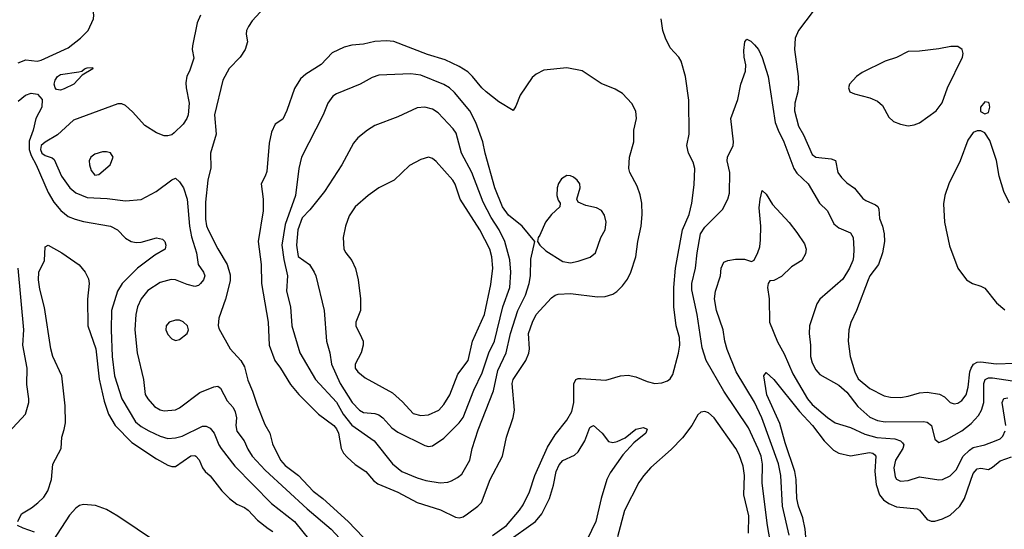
# Model space of a CAD drawing. Header units: inches. Extents: x 1550315 to 1685896, y 510706 to 640504.
# Tile 382 of 452: x 1652797 to 1657932, y 576650 to 579306. Entities that reach past the tile are written whole.
import ezdxf

# ---------------------------------------------------------------- set-up
doc = ezdxf.new("R2010")
doc.units = ezdxf.units.IN
doc.header["$MEASUREMENT"] = 0
doc.layers.add('B6557', color=7, linetype='Continuous')

msp = doc.modelspace()

# ---------------------------------------------------------------- linework, layer by layer
at = {"layer": 'B6557', "color": 5}
for points, elevation in [([(1652790, 579081.6), (1652830, 579096.4), (1652889.2, 579089.2), (1652910, 579094.7), (1653050, 579159), (1653115, 579210), (1653154.4, 579250), (1653182.6, 579310), (1653184.5, 579330), (1653172.3, 579407.7), (1653128.3, 579550), (1653096.2, 579616.2), (1653071.5, 579650), (1653029.8, 579690), (1653014.1, 579714.1), (1653006, 579810), (1652998.1, 579850), (1652970, 579924.7), (1652960, 579980), (1652949.8, 580000)], 560), ([(1654072.1, 579367.9), (1654010, 579300.7), (1653990.2, 579269.8), (1653980.3, 579250), (1653978.3, 579230), (1653985.3, 579190), (1653972.6, 579150), (1653947.4, 579110), (1653889.4, 579050.6), (1653856.2, 578990), (1653812.8, 578810), (1653821.3, 578710), (1653793, 578610), (1653793.8, 578533.8), (1653778.7, 578470), (1653765.8, 578354.2), (1653765.9, 578265.9), (1653771.3, 578231.3), (1653780.3, 578210), (1653830, 578111.2), (1653879.6, 578030), (1653895.1, 577975.1), (1653894.5, 577945.5), (1653870.1, 577849.9), (1653835.3, 577750), (1653832, 577712), (1653836.2, 577696.2), (1653894.4, 577590), (1653950, 577529.1), (1653970, 577496.9), (1653986.6, 577426.6), (1654011.6, 577370), (1654036, 577296), (1654076.2, 577196.2), (1654102.2, 577150), (1654115.8, 577095.8), (1654157.3, 577010), (1654181.3, 576981.3), (1654251.7, 576930), (1654328.5, 576848.5), (1654378.6, 576810), (1654510.1, 576690.1), (1654588.5, 576608.5)], 580), ([(1656935.3, 579350), (1656858.9, 579250), (1656841.8, 579210), (1656838, 579150), (1656857.3, 579010), (1656858.9, 578970), (1656855.7, 578930), (1656839.8, 578870), (1656837.1, 578830), (1656858.7, 578750), (1656884.8, 578704.8), (1656930, 578603.2), (1656950, 578588.4), (1657030, 578581.3), (1657051.1, 578571.1), (1657064.5, 578510), (1657082.4, 578482.4), (1657110, 578455.6), (1657150, 578427), (1657194.1, 578374.1), (1657210, 578362.8), (1657261, 578341), (1657272.2, 578332.2), (1657278, 578318), (1657281.6, 578270), (1657296.9, 578230), (1657305, 578190), (1657308.1, 578150), (1657297.2, 578090), (1657275.2, 578030), (1657231, 577970), (1657221.4, 577950), (1657161.5, 577790), (1657132.2, 577727.8), (1657121.6, 577690), (1657117, 577630), (1657127.7, 577550), (1657152.1, 577470), (1657170, 577434.2), (1657230, 577382.7), (1657305.5, 577345.5), (1657338.3, 577338.3), (1657390, 577336.4), (1657430, 577342.8), (1657490, 577361), (1657530, 577363.5), (1657593.5, 577353.5), (1657619.4, 577339.4), (1657650, 577310.3), (1657670, 577303.1), (1657690, 577306.7), (1657710, 577320.2), (1657732.5, 577350), (1657744.1, 577390), (1657752.6, 577470), (1657758.4, 577490), (1657770.8, 577510), (1657790, 577520.4), (1657810, 577521.9), (1657890, 577511.3), (1657984.6, 577515.4)], 580), ([(1653740.9, 579330), (1653722.6, 579290), (1653698.3, 579170), (1653697, 579150), (1653704.9, 579104.9), (1653683.1, 579036.9), (1653669.2, 579010.8), (1653663.7, 578976.3), (1653664.7, 578950), (1653680.4, 578870), (1653676, 578810), (1653669.1, 578790), (1653650, 578760.5), (1653603.8, 578716.2), (1653590, 578705.1), (1653570, 578699.6), (1653550, 578700.5), (1653510, 578715.8), (1653450, 578755.1), (1653385.7, 578825.7), (1653350, 578857.8), (1653330, 578867.2), (1653310, 578867.7), (1653078.5, 578781.5), (1652994.9, 578705.1), (1652930, 578668.1), (1652910.1, 578650), (1652905.9, 578630), (1652913.4, 578610), (1652930, 578598.3), (1652966.5, 578586.5), (1652977.8, 578577.8), (1653015.1, 578490), (1653059.1, 578430), (1653090, 578404), (1653150, 578379), (1653254.3, 578374.3), (1653350, 578362), (1653430, 578369.2), (1653508.9, 578411.1), (1653590, 578470.6), (1653610, 578479.1), (1653630, 578460.7), (1653651.6, 578430), (1653670, 578371), (1653682.9, 578230), (1653694.1, 578174.1), (1653719.2, 578090), (1653727.5, 578030), (1653756.5, 577990), (1653763.2, 577970), (1653756.2, 577950), (1653740.2, 577930), (1653730, 577920.3), (1653710, 577914.8), (1653670, 577925.2), (1653609.4, 577950.6), (1653588.1, 577951.9), (1653530, 577935.7), (1653466, 577894), (1653431, 577850), (1653410.9, 577810), (1653402.3, 577770), (1653398.3, 577690), (1653410.2, 577570), (1653442.2, 577430), (1653452.5, 577352.5), (1653466, 577330), (1653500.7, 577290), (1653530, 577272.4), (1653550, 577267.9), (1653610, 577273.1), (1653630, 577282.5), (1653736.9, 577363.1), (1653810, 577391.3), (1653830, 577394.9), (1653845.3, 577385.3), (1653880, 577320), (1653910, 577283.6), (1653921, 577261), (1653928.3, 577230), (1653924.5, 577190), (1653930, 577160.8), (1653967.2, 577110), (1653987.1, 577067.1), (1654010.5, 577030.5), (1654077.8, 576957.8), (1654295.9, 576755.9), (1654421.9, 576650), (1654532.7, 576530)], 560), ([(1655262.5, 576617.5), (1655335.8, 576670), (1655404.4, 576750), (1655422.7, 576777.3), (1655456, 576844), (1655484.1, 576930), (1655550, 577077.4), (1655590, 577141.1), (1655650, 577218), (1655676.6, 577263.4), (1655686.6, 577310), (1655687.3, 577407.3), (1655697.6, 577430), (1655710, 577435.9), (1655724, 577436), (1655853.7, 577426.3), (1655930, 577448.8), (1655970, 577453.1), (1656010, 577444.2), (1656070, 577419.1), (1656110, 577410.2), (1656146.6, 577413.4), (1656176.4, 577423.6), (1656190, 577433), (1656204.2, 577455.8), (1656232.7, 577567.3), (1656239.2, 577610), (1656237.6, 577650), (1656221.7, 577710), (1656208.7, 577810), (1656209.4, 577910.6), (1656217.5, 578010), (1656254.3, 578210), (1656288.4, 578290), (1656302.9, 578350), (1656314.2, 578445.8), (1656318.3, 578530), (1656310, 578563.1), (1656286, 578610), (1656277.3, 578650), (1656288.7, 578710), (1656286.9, 578886.9), (1656269.7, 579009.8), (1656246.6, 579090), (1656235.1, 579110), (1656190, 579159.3), (1656165.1, 579210), (1656151.8, 579250), (1656142.7, 579310)], 580), ([(1656717.4, 576550), (1656697.2, 576670), (1656669.9, 576890), (1656670.4, 576989.6), (1656663.4, 577030), (1656649.3, 577069.3), (1656597.8, 577177.8), (1656469.2, 577370), (1656377.8, 577530), (1656356, 577596), (1656329.9, 577770), (1656302.7, 577897.3), (1656302.7, 577930), (1656322.5, 578010), (1656329.9, 578090.1), (1656348.5, 578190), (1656370, 578223.9), (1656463.3, 578316.7), (1656489.6, 578370), (1656499.2, 578400.8), (1656500.3, 578510), (1656487.1, 578570), (1656488.2, 578590), (1656517.7, 578650), (1656519.7, 578670), (1656506, 578790), (1656541.6, 578890), (1656558.2, 578970), (1656582, 579038), (1656584.2, 579070), (1656575.6, 579110), (1656574.2, 579145.9), (1656579, 579190), (1656590, 579204.7), (1656610, 579194), (1656630, 579175.5), (1656650, 579150.4), (1656670, 579108), (1656701.4, 579010), (1656737.9, 578770), (1656752.2, 578730), (1656782.7, 578670), (1656833.9, 578530), (1656850, 578505.2), (1656908.8, 578450), (1656968.3, 578350), (1657010, 578308.8), (1657042.4, 578242.4), (1657070, 578220.6), (1657130, 578194.9), (1657143.2, 578170), (1657147.9, 578110), (1657145.3, 578070), (1657141.6, 578050), (1657124.4, 578010), (1657090, 577952.9), (1656970.3, 577849.7), (1656954.6, 577825.4), (1656924.1, 577735.9), (1656916.5, 577710), (1656913.6, 577670), (1656921.3, 577610), (1656921.3, 577550), (1656930, 577518), (1656950, 577480.4), (1656970, 577457), (1657070, 577400.8), (1657110, 577363.5), (1657169, 577289), (1657230, 577234.2), (1657270, 577217.1), (1657310, 577209.2), (1657510, 577211.4), (1657530, 577207.9), (1657552.3, 577190), (1657570, 577119.1), (1657590, 577102), (1657630, 577117.1), (1657710, 577162.4), (1657759.6, 577200.4), (1657797.2, 577242.8), (1657813.6, 577270), (1657825.1, 577310), (1657824.9, 577410), (1657832.5, 577430), (1657850, 577438.9), (1657870, 577439.1), (1658010, 577417.6)], 560), ([(1652790, 578882), (1652828.2, 578911.8), (1652857.8, 578922.2), (1652890, 578917), (1652914.3, 578890), (1652913, 578850), (1652881.5, 578790), (1652867.3, 578730), (1652846.8, 578673.2), (1652847, 578630), (1652857.4, 578597.4), (1652883.3, 578550), (1652945.1, 578405.1), (1652974.9, 578354.9), (1653011.7, 578311.7), (1653050, 578280.6), (1653085.8, 578265.8), (1653130, 578254), (1653270.4, 578230), (1653306.7, 578210), (1653350, 578167.2), (1653378.8, 578150), (1653404.8, 578144.8), (1653430, 578145.8), (1653510, 578168.1), (1653542.8, 578162.7), (1653554.6, 578150), (1653560.3, 578130), (1653555.8, 578110), (1653501.5, 578078.5), (1653412.5, 578010), (1653331.9, 577930), (1653307, 577890), (1653277, 577790), (1653274.2, 577690), (1653279.1, 577550), (1653292.5, 577450), (1653329.2, 577330), (1653401.7, 577210), (1653430, 577185.8), (1653470, 577162.2), (1653530, 577135.3), (1653570, 577123.7), (1653610, 577126.2), (1653644.2, 577135.8), (1653750, 577187.2), (1653770, 577188), (1653790, 577176.9), (1653811.8, 577150), (1653835.1, 577090), (1653847.9, 577070), (1653919.4, 576979.4), (1654110, 576783.7), (1654229.7, 576689.7), (1654310, 576591.7)], 540), ([(1657958.5, 578350), (1657930, 578409.5), (1657917, 578450), (1657905.7, 578490), (1657892.1, 578572.1), (1657856.8, 578676.8), (1657830, 578716), (1657810, 578726), (1657790, 578726), (1657770, 578717.2), (1657742.2, 578677.8), (1657702.4, 578570), (1657642.2, 578450), (1657621.6, 578390), (1657614.4, 578345.6), (1657620.1, 578250), (1657646.9, 578126.9), (1657690, 578011), (1657734.8, 577950), (1657766, 577930), (1657810, 577917.1), (1657830, 577906), (1657892, 577830), (1657934.1, 577794.1)], 620), ([(1656810, 576619), (1656775.7, 576770), (1656766, 576930), (1656754.3, 576990), (1656668.3, 577230), (1656630, 577311.4), (1656533.1, 577470), (1656486.9, 577586.9), (1656474.8, 577630), (1656466.2, 577690), (1656431.5, 577790), (1656420.7, 577850), (1656425.6, 577890), (1656452.1, 577970), (1656455.5, 578010), (1656470, 578041.1), (1656490, 578051.4), (1656530, 578057.6), (1656576.9, 578056.9), (1656614, 578046), (1656626.8, 578053.2), (1656647.3, 578092.7), (1656657.7, 578122.3), (1656661.4, 578158.6), (1656662.4, 578230), (1656654.5, 578325.5), (1656658.7, 578370), (1656670, 578414.8), (1656690, 578396), (1656723.1, 578343.1), (1656810, 578248.2), (1656850, 578197.1), (1656890, 578138), (1656898.3, 578110), (1656895.1, 578084.9), (1656875.5, 578050), (1656822, 578018), (1656770, 577966.6), (1656730, 577946), (1656710, 577945.1), (1656700.3, 577930), (1656697.8, 577910), (1656705.5, 577850), (1656707.7, 577730), (1656750, 577627), (1656784.9, 577564.9), (1656830, 577460.2), (1656905, 577330), (1656930, 577299.8), (1657010, 577233), (1657050, 577205), (1657130, 577179.8), (1657205.2, 577145.2), (1657267.9, 577127.9), (1657361.3, 577121.3), (1657390.5, 577110.5), (1657400.4, 577100.4), (1657408.4, 577090), (1657403.5, 577070), (1657365.1, 577010), (1657356.1, 576970), (1657363.5, 576923.5), (1657370.2, 576910.2), (1657390, 576900.7), (1657430, 576904.2), (1657490, 576923.2), (1657590, 576907.7), (1657610, 576909.3), (1657650, 576927.5), (1657680.6, 576959.4), (1657717.7, 577030), (1657750, 577062.2), (1657770, 577076.1), (1657830, 577090.1), (1657890, 577112), (1657910, 577121.2), (1657925, 577135.1), (1657936.9, 577163.1)], 540), ([(1652787.3, 576690), (1652806, 576730), (1652859, 576761), (1652892.7, 576787.3), (1652922.4, 576817.6), (1652943.4, 576850), (1652962.7, 576910), (1652970.9, 576989.1), (1653013, 577070), (1653016.4, 577130), (1653029.9, 577170.1), (1653035.5, 577204.5), (1653033.8, 577293.8), (1653017.6, 577450), (1652970.7, 577550), (1652959.3, 577590), (1652926.5, 577806.5), (1652901.9, 577901.9), (1652895, 577950), (1652897.6, 577990), (1652927, 578050), (1652930, 578122), (1652946, 578130), (1653018, 578090), (1653108.3, 578028.3), (1653138.8, 577990), (1653155.6, 577955.6), (1653159.5, 577930), (1653151.7, 577848.3), (1653152.6, 577710), (1653195.1, 577590), (1653211.7, 577431.6), (1653237.3, 577317.3), (1653260.2, 577250), (1653295.4, 577190), (1653381.6, 577101.6), (1653510, 577016.6), (1653570, 576984.6), (1653590, 576977.4), (1653610, 576977.1), (1653690, 577032.2), (1653710, 577034.2), (1653716.1, 577030), (1653732.5, 577012.4), (1653750.1, 576970.1), (1653765.2, 576950), (1653790, 576929.1), (1653851.8, 576850), (1653892.1, 576810), (1653930, 576781), (1653970, 576763.5), (1653988.9, 576750), (1654036.8, 576696.8), (1654094, 576654), (1654118.1, 576638.1)], 520), ([(1652716.4, 577130), (1652828.5, 577250), (1652844.4, 577310), (1652845.7, 577330), (1652835.2, 577404.8), (1652835.5, 577490), (1652813.6, 577610), (1652819.2, 577690), (1652789, 578010)], 540), ([(1656898.3, 576590), (1656893.6, 576650), (1656881.5, 576710), (1656859.4, 576770), (1656850, 576809.6), (1656846.4, 576910), (1656839.9, 576950), (1656790, 577099.7), (1656761.9, 577201.9), (1656694.5, 577350), (1656678.4, 577450), (1656690, 577467.3), (1656730, 577430.3), (1656863.7, 577263.7), (1656932.2, 577190), (1656992, 577110), (1657042.1, 577062.1), (1657070, 577046.1), (1657130, 577032.5), (1657229.5, 577050.5), (1657246.5, 577046.5), (1657257.6, 577037.6), (1657262, 577030), (1657256.2, 576950), (1657263.8, 576883.8), (1657281.2, 576830), (1657302.8, 576802.8), (1657330, 576783.3), (1657370, 576767.2), (1657476.9, 576756.9), (1657490.3, 576750), (1657530, 576700.3), (1657550, 576691.6), (1657570, 576692.4), (1657610, 576703.8), (1657650, 576723), (1657700.7, 576770), (1657725.2, 576810), (1657770, 576940.7), (1657790, 576964), (1657810, 576968), (1657850, 576961.3), (1657870, 576972.7), (1657910, 577007.3), (1657970, 577027.9)], 520), ([(1657939.2, 577190), (1657920.2, 577310), (1657928.8, 577331.2), (1657950, 577334.6)], 540), ([(1656597.4, 576630), (1656599, 576719), (1656573.7, 576830), (1656577.7, 576930), (1656570, 576978), (1656550, 577037.6), (1656531.5, 577070), (1656418.2, 577230), (1656390, 577256.4), (1656370, 577263.1), (1656350, 577260.5), (1656333.1, 577246.9), (1656302.2, 577190), (1656254.4, 577125.6), (1656194.5, 577065.5), (1656088.3, 576971.7), (1656051.1, 576928.9), (1656026.9, 576893.1), (1655952.1, 576747.9), (1655915.5, 576610)], 580), ([(1655336.8, 576583.2), (1655486.8, 576690), (1655519.9, 576730), (1655559.9, 576810), (1655581.1, 576878.9), (1655594.5, 576950), (1655610, 576985.6), (1655630, 577008.7), (1655690, 577036.5), (1655710, 577054.2), (1655744.9, 577110), (1655770, 577179.5), (1655775.9, 577184.1), (1655790, 577190.2), (1655835, 577150), (1655867.5, 577107.5), (1655890, 577101.5), (1655913.5, 577106.5), (1655954.1, 577125.9), (1656010.7, 577170.7), (1656050, 577181), (1656070, 577172), (1656062.8, 577150), (1655999.9, 577100.1), (1655942.3, 577037.7), (1655876.2, 576943.8), (1655859.8, 576910), (1655828.9, 576810), (1655801.1, 576690), (1655733.7, 576550)], 560), ([(1653510, 576583), (1653310, 576717.8), (1653250, 576752.1), (1653192.9, 576772.9), (1653130, 576779.7), (1653110, 576774.3), (1653090, 576760.5), (1653057.6, 576722.4), (1652970, 576589.5)], 520), ([(1652874.9, 576634.9), (1652814.9, 576654.9), (1652786, 576670)], 520)]:
    msp.add_lwpolyline(points, dxfattribs=dict(at, elevation=elevation))
for points, elevation in [([(1654710, 579195.2), (1654650, 579191.9), (1654590, 579179.1), (1654530, 579173.8), (1654490, 579162.9), (1654427.4, 579132.6), (1654370, 579073), (1654290, 579022), (1654262.2, 578997.8), (1654230, 578948), (1654190, 578831.8), (1654170, 578787.3), (1654130, 578760.9), (1654110, 578719), (1654097.6, 578662.4), (1654085.5, 578514.5), (1654078, 578490), (1654056.5, 578450), (1654066.8, 578370), (1654066.6, 578310), (1654040.6, 578150), (1654056.9, 578030), (1654059.1, 577930), (1654093.6, 577730), (1654098.2, 577610), (1654128.2, 577530), (1654158, 577490), (1654210, 577403.8), (1654253, 577353), (1654355.3, 577250), (1654435.2, 577190), (1654450, 577173.8), (1654459.2, 577150), (1654473.6, 577070), (1654485.6, 577045.6), (1654505.1, 577025.1), (1654547.7, 576987.7), (1654602.6, 576950), (1654643.2, 576903.2), (1654665.9, 576885.9), (1654770, 576842.7), (1654870.2, 576790), (1654991.3, 576751.3), (1655070, 576712.6), (1655090, 576709.2), (1655110, 576715.4), (1655133.2, 576730), (1655186.6, 576770), (1655205, 576790), (1655250.9, 576909.1), (1655314.9, 577030), (1655335.2, 577130), (1655370, 577232.4), (1655378.4, 577270), (1655365.5, 577410), (1655371.5, 577430), (1655436, 577530), (1655452.5, 577567.5), (1655455.3, 577590), (1655451.4, 577670), (1655471, 577729), (1655490.7, 577769.3), (1655570, 577855.6), (1655590, 577870.2), (1655605.5, 577874.5), (1655670, 577878), (1655810, 577861.4), (1655850, 577863.8), (1655890, 577875.6), (1655911.6, 577888.4), (1655941.1, 577918.9), (1655967.1, 577953), (1655985, 577990), (1656010.6, 578070.6), (1656020.2, 578150), (1656038.1, 578230), (1656043.2, 578290), (1656041.9, 578350), (1656033.6, 578393.6), (1656017.6, 578437.6), (1655979.2, 578510), (1655974.2, 578530), (1655978.2, 578590), (1656000.7, 578670), (1655999.8, 578730), (1656014, 578790), (1656010, 578829.2), (1655989.8, 578869.8), (1655941.1, 578921.1), (1655903.5, 578943.5), (1655830, 578972.8), (1655730, 579038.7), (1655650, 579055.1), (1655530, 579042.9), (1655490, 579022), (1655470, 579003.7), (1655407.9, 578912.1), (1655385.5, 578854.5), (1655370, 578832), (1655296.9, 578876.9), (1655230, 578929.8), (1655207.1, 578950), (1655159, 579010), (1655133.8, 579033.8), (1655090, 579062.4), (1655015.8, 579095.8), (1654924.8, 579124.8), (1654748.5, 579191.5)], 620), ([(1657653.5, 579166.5), (1657590, 579153.6), (1657490, 579141.7), (1657430, 579139.7), (1657370, 579108), (1657310, 579089.7), (1657190, 579030.8), (1657162, 579010), (1657125.2, 578970), (1657119, 578950), (1657127.2, 578930), (1657150, 578918.5), (1657230, 578898.5), (1657270, 578881.5), (1657297.7, 578857.7), (1657330, 578797.4), (1657354.8, 578774.8), (1657390, 578760.6), (1657430, 578753.4), (1657462.4, 578757.6), (1657490, 578767.4), (1657577, 578830), (1657607.3, 578872.7), (1657636, 578950), (1657714.8, 579110), (1657717.6, 579130), (1657712.4, 579150), (1657690, 579166.3)], 620), ([(1653010, 578938.2), (1652990, 578942.5), (1652982.2, 578950), (1652976.5, 578970), (1652982.3, 578990), (1652995.1, 579010), (1653010, 579019.6), (1653106.2, 579033.8), (1653122, 579038), (1653135.3, 579050), (1653150, 579055.5), (1653176.9, 579056.9), (1653178, 579050), (1653124, 579016), (1653079.3, 578970), (1653030, 578945.3)], 540), ([(1654837, 579023), (1654670, 579016.8), (1654636.1, 579003.9), (1654572.4, 578970), (1654450, 578919.8), (1654430, 578906.4), (1654404.5, 578870), (1654380.2, 578810), (1654266.2, 578590), (1654252.5, 578530), (1654235.5, 578390), (1654181.2, 578238.8), (1654164.6, 578130), (1654175.1, 578055.1), (1654194.2, 577970), (1654188.4, 577890), (1654209.6, 577809.6), (1654215.9, 577710), (1654258.9, 577570), (1654340.1, 577430), (1654450, 577312.5), (1654484.4, 577250), (1654530, 577192.6), (1654645.2, 577110), (1654742.3, 576990), (1654790, 576951.7), (1654870, 576917.5), (1654916, 576904), (1654990, 576891.8), (1655030, 576895.6), (1655050, 576902.9), (1655080.5, 576919.5), (1655102.3, 576937.7), (1655145.5, 577010), (1655157.8, 577070), (1655188.8, 577168.8), (1655268.4, 577371.6), (1655290, 577477.7), (1655335, 577570), (1655356.9, 577670), (1655395, 577790), (1655434.6, 577870), (1655454.4, 577930), (1655460.5, 577970), (1655462.4, 578057.6), (1655484, 578150), (1655417.6, 578230), (1655346.3, 578286.3), (1655315.8, 578330), (1655275.5, 578430), (1655224.5, 578610), (1655211.9, 578670), (1655176.2, 578770), (1655144.1, 578830), (1655065.5, 578925.5), (1655038.7, 578950), (1655008.4, 578968.4), (1654890, 579016.4)], 640), ([(1654910, 578850.6), (1654870, 578846.3), (1654770, 578799.4), (1654650, 578754.8), (1654610.4, 578730), (1654561.3, 578690), (1654538.6, 578661.4), (1654476.5, 578550), (1654386.7, 578410), (1654310, 578314.2), (1654270, 578272.8), (1654248.4, 578210), (1654240.4, 578130), (1654250, 578072.2), (1654309, 578029), (1654333.7, 577990), (1654341.1, 577970), (1654385.5, 577790), (1654397.4, 577630), (1654415.3, 577570), (1654423.9, 577510), (1654469.1, 577410), (1654530.8, 577310), (1654569.4, 577270), (1654590, 577258.7), (1654650, 577253.1), (1654670, 577246.2), (1654690.6, 577230.6), (1654738.6, 577178.6), (1654770, 577156.6), (1654910, 577086.5), (1654930, 577080.8), (1654950, 577084.9), (1655010, 577125.2), (1655090, 577204.8), (1655110, 577231.6), (1655165.1, 577374.9), (1655210, 577465.5), (1655243.6, 577570), (1655272.6, 577630), (1655317.1, 577810), (1655353, 577910), (1655359, 577990), (1655353.4, 578053.5), (1655327.3, 578150), (1655298.6, 578210), (1655255.4, 578275.4), (1655214, 578354), (1655155.3, 578510), (1655100.7, 578610), (1655074.3, 578714.3), (1655057.7, 578737.7), (1654979.6, 578819.6), (1654950, 578839.4)], 660), ([(1657830, 578877), (1657808.2, 578850), (1657808.1, 578828.1), (1657830, 578814.8), (1657850, 578822.8), (1657856.9, 578850), (1657853.3, 578870), (1657850, 578874.5)], 620), ([(1653250, 578617), (1653230, 578616.2), (1653190, 578605.1), (1653168.2, 578590), (1653160.3, 578570), (1653160.9, 578550), (1653170, 578520.5), (1653190, 578494.9), (1653210, 578499.6), (1653269.4, 578550), (1653285.2, 578590), (1653271.5, 578611.5)], 580), ([(1654930, 578589.2), (1654890, 578577.2), (1654830, 578545.1), (1654750.4, 578470), (1654670.2, 578429.8), (1654615.5, 578390), (1654546.8, 578330), (1654515.8, 578284.2), (1654497.1, 578230), (1654483.8, 578170), (1654488, 578110), (1654498, 578090), (1654530, 578050.6), (1654549.4, 578009.4), (1654562.6, 577950), (1654574.2, 577850), (1654573.8, 577790), (1654550.2, 577730), (1654550.2, 577710), (1654580.7, 577650), (1654588.3, 577630), (1654589.3, 577610), (1654577.4, 577570), (1654547.4, 577510), (1654547.3, 577490), (1654560.2, 577470), (1654599.6, 577439.6), (1654741.3, 577361.3), (1654794.1, 577314.1), (1654850, 577253.8), (1654890, 577242.6), (1654930, 577246.9), (1654983.5, 577270), (1655010, 577299.6), (1655040.2, 577350), (1655081.4, 577458.6), (1655136.1, 577530), (1655158.8, 577630), (1655221, 577770), (1655255.1, 577924.9), (1655264.6, 578010), (1655260.4, 578070), (1655248.5, 578110), (1655197.8, 578210), (1655094.1, 578370), (1655068.1, 578448.1), (1655056.5, 578470), (1654970, 578566.6), (1654950, 578582.7)], 680), ([(1655650, 578494), (1655623.3, 578476.7), (1655608, 578452), (1655600.9, 578430), (1655598.4, 578390), (1655605.3, 578365.3), (1655616.3, 578350), (1655614.8, 578330), (1655570, 578289.6), (1655538.7, 578250), (1655510, 578182), (1655501, 578170), (1655498, 578150), (1655510.7, 578130), (1655541.1, 578101.1), (1655630, 578045.2), (1655670, 578038), (1655710, 578046.7), (1655771.9, 578068.1), (1655800.5, 578090), (1655827.6, 578170), (1655851.1, 578210), (1655855.1, 578250), (1655846.3, 578286.3), (1655831.9, 578311.9), (1655805.4, 578325.4), (1655750, 578338), (1655710, 578355.3), (1655702.7, 578370), (1655719.7, 578430), (1655718.9, 578450), (1655704.7, 578470), (1655685.1, 578485.1), (1655670, 578492.4)], 640), ([(1653610, 577740.5), (1653577.3, 577730), (1653561.7, 577710), (1653560.3, 577690), (1653570, 577665.5), (1653590, 577643.1), (1653610, 577634.4), (1653630, 577638.4), (1653671.5, 577670), (1653678, 577690), (1653672.8, 577710), (1653650.7, 577730.7), (1653630, 577738.9)], 580)]:
    msp.add_lwpolyline(points, close=True, dxfattribs=dict(at, elevation=elevation))

doc.saveas('drawing.dxf')
